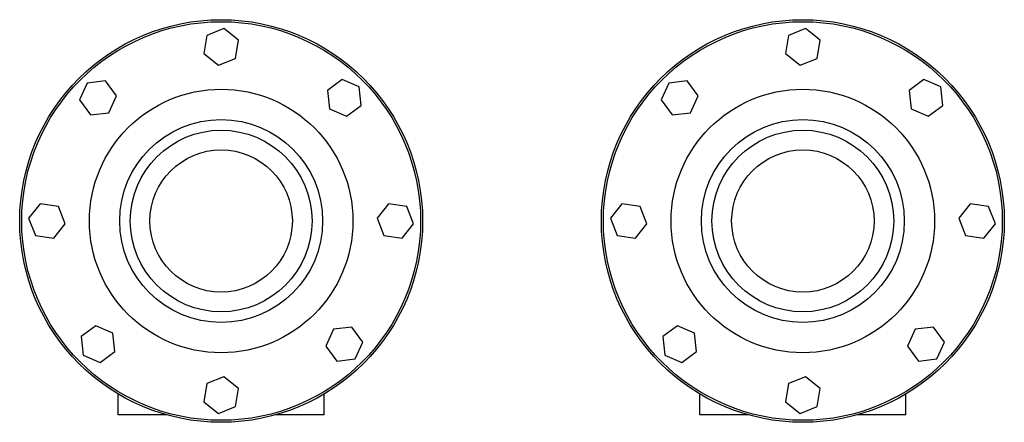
# Model space of a CAD drawing. Header units: inches. Extents: x 24 to 1128, y -69 to 748.
# Tile 628 of 656: x 666.62 to 686.94, y 614.51 to 622.82. Entities that reach past the tile are written whole.
import ezdxf

# ---------------------------------------------------------------- set-up
doc = ezdxf.new("R2010")
doc.units = ezdxf.units.IN
doc.header["$LTSCALE"] = 32
doc.header["$MEASUREMENT"] = 0
doc.layers.add('Visible (ANSI)', color=7, linetype='Continuous', lineweight=30)

msp = doc.modelspace()

# ---------------------------------------------------------------- linework, layer by layer
at = {"layer": 'Visible (ANSI)'}
for p, q in [((670.83819, 622.6399), (670.48239, 622.50093)), ((671.13643, 622.40124), (670.83819, 622.6399)), ((682.83819, 622.6399), (682.48239, 622.50093)), ((683.13643, 622.40124), (682.83819, 622.6399)), ((670.48239, 622.50093), (670.42483, 622.12332)), ((671.07888, 622.02363), (671.13643, 622.40124)), ((682.48239, 622.50093), (682.42483, 622.12332)), ((683.07888, 622.02363), (683.13643, 622.40124)), ((670.42483, 622.12332), (670.72308, 621.88466)), ((670.72308, 621.88466), (671.07888, 622.02363)), ((682.42483, 622.12332), (682.72308, 621.88466)), ((682.72308, 621.88466), (683.07888, 622.02363)), ((673.27966, 621.58934), (672.97195, 621.36302)), ((673.62951, 621.43601), (673.27966, 621.58934)), ((685.27966, 621.58934), (684.97195, 621.36302)), ((685.62951, 621.43601), (685.27966, 621.58934)), ((668.01315, 621.51741), (667.85982, 621.16755)), ((668.39279, 621.55955), (668.01315, 621.51741)), ((668.61911, 621.25184), (668.39279, 621.55955)), ((672.97195, 621.36302), (673.01409, 620.98338)), ((673.67165, 621.05637), (673.62951, 621.43601)), ((680.01315, 621.51741), (679.85982, 621.16755)), ((680.39279, 621.55955), (680.01315, 621.51741)), ((680.61911, 621.25184), (680.39279, 621.55955)), ((684.97195, 621.36302), (685.01409, 620.98338)), ((685.67165, 621.05637), (685.62951, 621.43601)), ((667.85982, 621.16755), (668.08614, 620.85984)), ((668.46579, 620.90198), (668.61911, 621.25184)), ((679.85982, 621.16755), (680.08614, 620.85984)), ((680.46579, 620.90198), (680.61911, 621.25184)), ((673.01409, 620.98338), (673.36394, 620.83005)), ((673.36394, 620.83005), (673.67165, 621.05637)), ((685.01409, 620.98338), (685.36394, 620.83005)), ((685.36394, 620.83005), (685.67165, 621.05637)), ((668.08614, 620.85984), (668.46579, 620.90198)), ((680.08614, 620.85984), (680.46579, 620.90198)), ((667.04792, 619.02433), (666.80927, 618.72608)), ((667.42553, 618.96678), (667.04792, 619.02433)), ((667.5645, 618.61098), (667.42553, 618.96678)), ((674.23542, 619.02433), (673.99677, 618.72608)), ((674.61303, 618.96678), (674.23542, 619.02433)), ((674.752, 618.61098), (674.61303, 618.96678)), ((679.04792, 619.02433), (678.80927, 618.72608)), ((679.42553, 618.96678), (679.04792, 619.02433)), ((679.5645, 618.61098), (679.42553, 618.96678)), ((686.23542, 619.02433), (685.99677, 618.72608)), ((686.61303, 618.96678), (686.23542, 619.02433)), ((686.752, 618.61098), (686.61303, 618.96678)), ((666.80927, 618.72608), (666.94823, 618.37028)), ((673.99677, 618.72608), (674.13573, 618.37028)), ((678.80927, 618.72608), (678.94823, 618.37028)), ((685.99677, 618.72608), (686.13573, 618.37028)), ((667.32585, 618.31273), (667.5645, 618.61098)), ((674.51335, 618.31273), (674.752, 618.61098)), ((679.32585, 618.31273), (679.5645, 618.61098)), ((686.51335, 618.31273), (686.752, 618.61098)), ((666.94823, 618.37028), (667.32585, 618.31273)), ((674.13573, 618.37028), (674.51335, 618.31273)), ((678.94823, 618.37028), (679.32585, 618.31273)), ((686.13573, 618.37028), (686.51335, 618.31273)), ((668.19733, 616.50701), (667.88962, 616.28069)), ((668.54718, 616.35368), (668.19733, 616.50701)), ((680.19733, 616.50701), (679.88962, 616.28069)), ((680.54718, 616.35368), (680.19733, 616.50701)), ((668.58932, 615.97404), (668.54718, 616.35368)), ((673.09548, 616.43508), (672.94215, 616.08522)), ((673.47512, 616.47722), (673.09548, 616.43508)), ((673.70144, 616.16951), (673.47512, 616.47722)), ((680.58932, 615.97404), (680.54718, 616.35368)), ((685.09548, 616.43508), (684.94215, 616.08522)), ((685.47512, 616.47722), (685.09548, 616.43508)), ((685.70144, 616.16951), (685.47512, 616.47722)), ((667.88962, 616.28069), (667.93176, 615.90105)), ((672.94215, 616.08522), (673.16847, 615.77751)), ((673.54812, 615.81965), (673.70144, 616.16951)), ((679.88962, 616.28069), (679.93176, 615.90105)), ((684.94215, 616.08522), (685.16847, 615.77751)), ((685.54812, 615.81965), (685.70144, 616.16951)), ((667.93176, 615.90105), (668.28161, 615.74772)), ((668.28161, 615.74772), (668.58932, 615.97404)), ((679.93176, 615.90105), (680.28161, 615.74772)), ((680.28161, 615.74772), (680.58932, 615.97404)), ((673.16847, 615.77751), (673.54812, 615.81965)), ((685.16847, 615.77751), (685.54812, 615.81965)), ((670.48239, 615.31343), (670.42483, 614.93582)), ((670.83819, 615.4524), (670.48239, 615.31343)), ((671.13643, 615.21374), (670.83819, 615.4524)), ((682.48239, 615.31343), (682.42483, 614.93582)), ((682.83819, 615.4524), (682.48239, 615.31343)), ((683.13643, 615.21374), (682.83819, 615.4524)), ((668.65563, 614.66853), (668.65563, 615.09659)), ((671.07888, 614.83613), (671.13643, 615.21374)), ((672.90563, 614.66853), (672.90563, 615.09659)), ((680.65563, 614.66853), (680.65563, 615.09659)), ((683.07888, 614.83613), (683.13643, 615.21374)), ((684.90563, 614.66853), (684.90563, 615.09659)), ((670.42483, 614.93582), (670.72308, 614.69716)), ((682.42483, 614.93582), (682.72308, 614.69716)), ((669.65173, 614.66853), (668.65563, 614.66853)), ((670.72308, 614.69716), (671.07888, 614.83613)), ((672.90563, 614.66853), (671.90953, 614.66853)), ((681.65173, 614.66853), (680.65563, 614.66853)), ((682.72308, 614.69716), (683.07888, 614.83613)), ((684.90563, 614.66853), (683.90953, 614.66853))]:
    msp.add_line(p, q, dxfattribs=at)
for centre, radius in [((670.78063, 618.66853), 4.15625), ((670.78063, 618.66853), 4.11458), ((682.78063, 618.66853), 4.15625), ((682.78063, 618.66853), 4.11458), ((670.78063, 618.66853), 2.71875), ((682.78063, 618.66853), 2.71875), ((670.78063, 618.66853), 2.09375), ((682.78063, 618.66853), 2.09375), ((670.78063, 618.66853), 1.875), ((682.78063, 618.66853), 1.875), ((670.78063, 618.66853), 1.46875), ((682.78063, 618.66853), 1.46875)]:
    msp.add_circle(centre, radius, dxfattribs=at)

doc.saveas('drawing.dxf')
